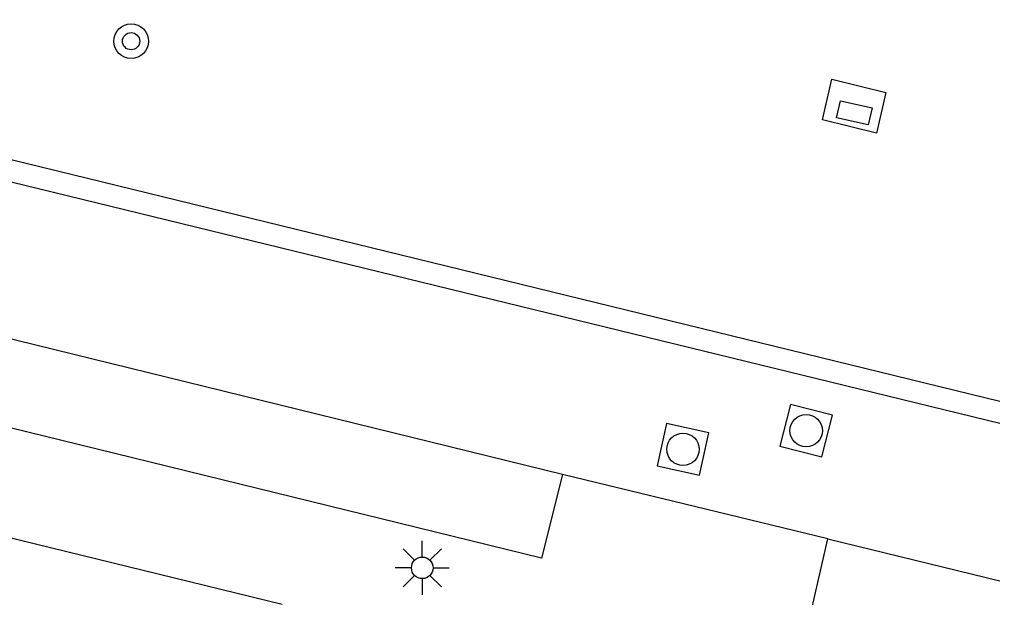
# Model space of a CAD drawing. Extents: x 125000 to 129004, y 397500 to 399008.
# Drawn here: x 126482.61 to 126505.11, y 398556.02 to 398569.4 of the extents above; entities that cross this region are included whole.
import ezdxf

# ---------------------------------------------------------------- set-up
doc = ezdxf.new("R2010")
doc.units = 0
for name, color, linetype in [('gg-knt-verharding', 7, 'Continuous'), ('gg-knt-verharding nz', 7, 'Continuous'), ('gt-symb-boom', 7, 'Continuous'), ('gt-symb-kolk center center', 7, 'Continuous'), ('gt-symb-lichtmast', 7, 'Continuous'), ('gt-symb-rioolschacht', 7, 'Continuous')]:
    doc.layers.add(name, color=color, linetype=linetype)

# ---------------------------------------------------------------- blocks, each defined once
blk = doc.blocks.new('gt0-LMAST')
at = {"layer": 'gt-symb-lichtmast'}
for p, q in [((-0.005, 0.246), (-0.005, 0.621)), ((-0.182, 0.173), (-0.447, 0.438)), ((0.172, 0.173), (0.437, 0.438)), ((-0.255, -0.004), (-0.63, -0.004)), ((-0.182, -0.181), (-0.447, -0.446)), ((0.437, -0.446), (0.172, -0.181)), ((0.245, -0.004), (0.62, -0.004)), ((-0.005, -0.254), (-0.005, -0.629))]:
    blk.add_line(p, q, dxfattribs=at)
blk.add_circle((-0.005, -0.004), 0.25, dxfattribs=at)
blk = doc.blocks.new('gt0-RS')
at = {"layer": 'gt-symb-rioolschacht'}
blk.add_lwpolyline([(-0.5, -0.5), (0.5, -0.5), (0.5, 0.5), (-0.5, 0.5)], close=True, dxfattribs=at)
blk.add_circle((0, 0), 0.375, dxfattribs=at)
blk = doc.blocks.new('gt0-KOLKCC')
at = {"layer": 'gt-symb-kolk center center'}
blk.add_lwpolyline([(-0.375, 0.2), (0.375, 0.2), (0.375, -0.2), (-0.375, -0.2)], close=True, dxfattribs=at)
blk = doc.blocks.new('gt0-BOOM')
at = {"layer": 'gt-symb-boom'}
for radius in [0.4, 0.2]:
    blk.add_circle((0, 0), radius, dxfattribs=at)

msp = doc.modelspace()

# ---------------------------------------------------------------- linework, layer by layer
at = {"layer": 'gg-knt-verharding'}
for p, q in [((126513.861, 398558.458), (126401.799, 398585.868)), ((126513.742, 398557.972), (126406.588, 398584.182)), ((126501.303, 398557.375), (126495.165, 398558.867))]:
    msp.add_line(p, q, dxfattribs=at)
for points in [[(126488.681, 398555.856), (126399.754, 398577.627), (126399.403, 398576.2)], [(126501.182, 398567.072), (126501.397, 398568.017), (126502.645, 398567.71), (126502.43, 398566.766), (126501.182, 398567.072)], [(126495.165, 398558.867), (126494.68, 398556.931), (126472.891, 398562.278)], [(126512.887, 398554.536), (126512.443, 398552.58), (126500.854, 398555.424), (126501.303, 398557.375)]]:
    msp.add_lwpolyline(points, dxfattribs=at)
at = {"layer": 'gg-knt-verharding nz'}
for p, q in [((126495.165, 398558.867), (126473.352, 398564.22)), ((126501.303, 398557.375), (126512.887, 398554.536))]:
    msp.add_line(p, q, dxfattribs=at)

# ---------------------------------------------------------------- block references
at = {"layer": 'gt-symb-boom'}
msp.add_blockref('gt0-BOOM', (126485.189, 398568.895), dxfattribs=at)
at = {"layer": 'gt-symb-kolk center center', "rotation": 167.52092820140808}
msp.add_blockref('gt0-KOLKCC', (126501.917, 398567.236), dxfattribs=at)
at = {"layer": 'gt-symb-lichtmast'}
msp.add_blockref('gt0-LMAST', (126491.928, 398556.709), dxfattribs=at)
at = {"layer": 'gt-symb-rioolschacht'}
for p, rotation in [((126500.802, 398559.88), -14.425531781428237), ((126497.953, 398559.449), -12.535023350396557)]:
    msp.add_blockref('gt0-RS', p, dxfattribs=dict(at, rotation=rotation))

doc.saveas('drawing.dxf')
